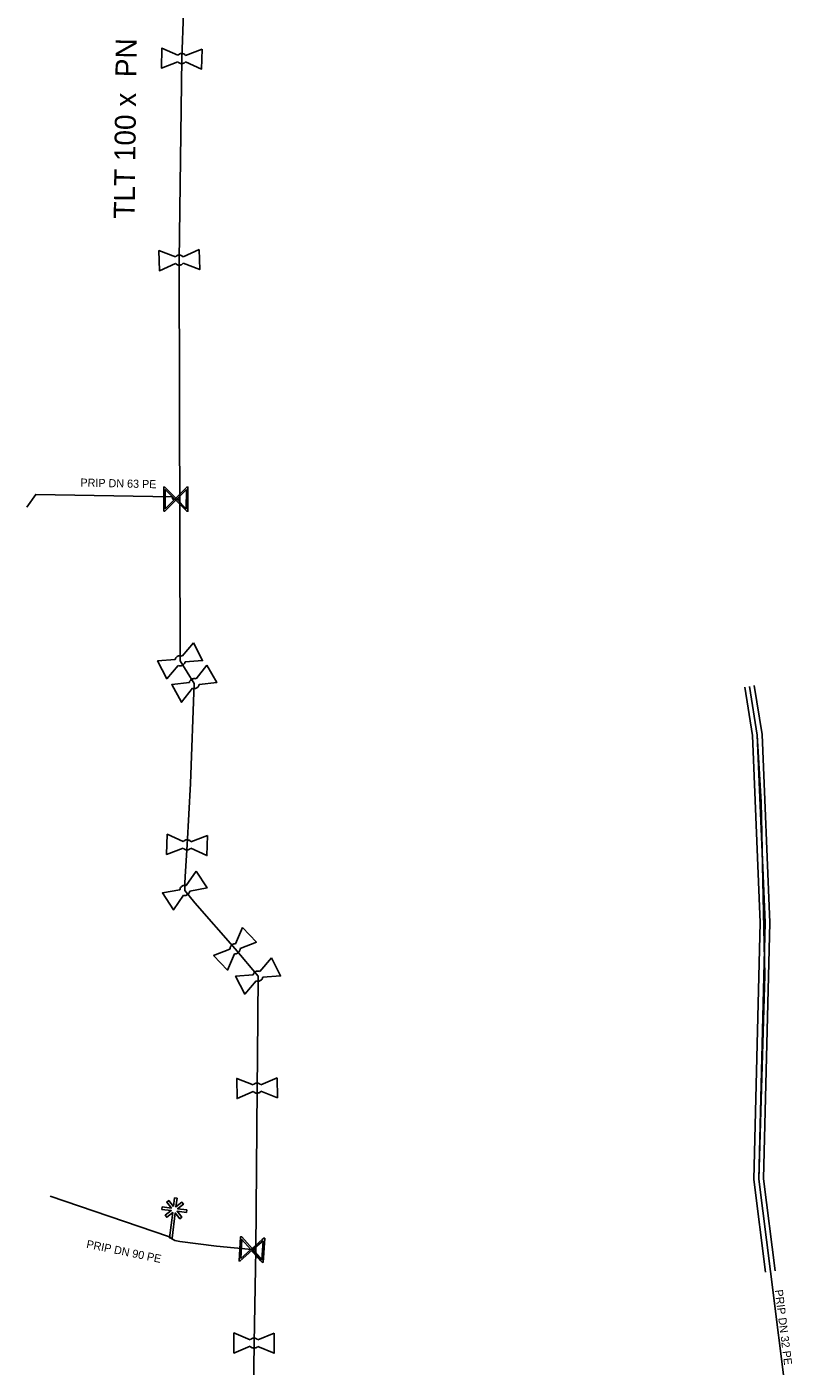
# Model space of a CAD drawing. Extents: x -643842 to -636370, y -1119190 to -1110210.
# Drawn here: x -641948.8 to -641900, y -1115461.6 to -1115378.3 of the extents above; entities that cross this region are included whole.
import ezdxf

# ---------------------------------------------------------------- set-up
doc = ezdxf.new("R2010")
doc.units = 0
for name, color, linetype in [('2', 7, 'Continuous'), ('22', 7, 'Continuous'), ('Default', 7, 'Continuous'), ('Level 16', 7, 'Continuous'), ('Level 20', 7, 'Continuous'), ('Level 21', 7, 'Continuous'), ('Level 23', 7, 'Continuous'), ('Level 28', 7, 'Continuous'), ('Level 29', 7, 'Continuous'), ('Level 30', 7, 'Continuous')]:
    doc.layers.add(name, color=color, linetype=linetype)

msp = doc.modelspace()

# ---------------------------------------------------------------- linework, layer by layer
at = {"layer": '2'}
msp.add_lwpolyline([(-641939.7115234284, -1115451.6430490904), (-641939.6457122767, -1115451.1075269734), (-641939.4906289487, -1115451.1265854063), (-641939.5558445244, -1115451.6572611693), (-641939.1870048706, -1115451.3680593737), (-641939.0915112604, -1115451.491714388), (-641939.4576299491, -1115451.7787907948), (-641938.885760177, -1115451.8490687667), (-641938.9048186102, -1115452.0041520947), (-641939.4863810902, -1115451.9326829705), (-641939.1939912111, -1115452.305604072), (-641939.3164346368, -1115452.4012465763), (-641939.602448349, -1115452.0364883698), (-641939.795563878, -1115453.6079186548), (-641939.950647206, -1115453.5888602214), (-641939.756936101, -1115452.012583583), (-641940.1284967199, -1115452.3039107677), (-641940.2239903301, -1115452.1802557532), (-641939.8510692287, -1115451.887865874), (-641940.4314201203, -1115451.816545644), (-641940.4123616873, -1115451.661462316), (-641939.8417035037, -1115451.731591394), (-641940.1263567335, -1115451.3657704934), (-641940.0039133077, -1115451.270127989), (-641939.7115234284, -1115451.6430490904)], dxfattribs=at)
at = {"layer": 'Default'}
for points in [[(-641938.9673810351, -1115380.5312039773), (-641939.0025658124, -1115380.56936366), (-641939.0496357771, -1115380.5950027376), (-641939.126373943, -1115380.6345227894), (-641939.208133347, -1115380.6323941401), (-641939.2898927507, -1115380.6302654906), (-641939.3620299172, -1115380.5868693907), (-641939.4089222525, -1115380.5587839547), (-641939.4420419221, -1115380.517624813)], [(-641939.4314304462, -1115380.1100480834), (-641939.3962138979, -1115380.070668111), (-641939.3479236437, -1115380.0450608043), (-641939.2736260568, -1115380.0054772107), (-641939.191866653, -1115380.00760586), (-641939.1101072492, -1115380.0097345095), (-641939.0355612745, -1115380.0544144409), (-641938.9898574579, -1115380.0812478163), (-641938.9567377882, -1115380.1224069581)], [(-641939.5928396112, -1115392.6433562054), (-641939.5598867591, -1115392.6020633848), (-641939.5131084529, -1115392.5737884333), (-641939.4411474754, -1115392.5301007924), (-641939.3593973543, -1115392.5276413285), (-641939.2776472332, -1115392.5251818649), (-641939.2007130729, -1115392.56561123), (-641939.153576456, -1115392.5898394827), (-641939.1182008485, -1115392.629076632)], [(-641939.1059035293, -1115393.0378272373), (-641939.1388930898, -1115393.0778999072), (-641939.1844512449, -1115393.10613815), (-641939.2588525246, -1115393.1498992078), (-641939.3406026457, -1115393.1523586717), (-641939.4223527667, -1115393.1548181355), (-641939.4968099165, -1115393.1155355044), (-641939.545203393, -1115393.0901238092), (-641939.5805790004, -1115393.0508866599)], [(-641939.6033520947, -1115417.6550509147), (-641939.5910465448, -1115417.6036742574), (-641939.5606967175, -1115417.558214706), (-641939.5140894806, -1115417.4881093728), (-641939.4411161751, -1115417.4511766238), (-641939.3681428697, -1115417.4142438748), (-641939.2813221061, -1115417.4181876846), (-641939.2283583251, -1115417.4201129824), (-641939.1796712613, -1115417.4406204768)], [(-641938.9950075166, -1115417.805487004), (-641939.0078643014, -1115417.8557745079), (-641939.037124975, -1115417.900682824), (-641939.0859105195, -1115417.9718906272), (-641939.158883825, -1115418.0088233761), (-641939.2318571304, -1115418.0457561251), (-641939.3159483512, -1115418.041798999), (-641939.3705525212, -1115418.0393357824), (-641939.4192395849, -1115418.0188282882)], [(-641938.7261774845, -1115419.0875884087), (-641938.7159949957, -1115419.0357491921), (-641938.6875401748, -1115418.98908008), (-641938.6438551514, -1115418.9171175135), (-641938.5724622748, -1115418.8772152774), (-641938.5010693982, -1115418.8373130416), (-641938.4141598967, -1115418.8376833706), (-641938.3611617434, -1115418.8374291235), (-641938.3116725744, -1115418.855917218)], [(-641938.1121613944, -1115419.2128816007), (-641938.1229394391, -1115419.2636552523), (-641938.1503286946, -1115419.3097288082), (-641938.1961448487, -1115419.3828824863), (-641938.2675377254, -1115419.4227847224), (-641938.3389306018, -1115419.4626869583), (-641938.423113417, -1115419.462191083), (-641938.4777726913, -1115419.4619753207), (-641938.5272618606, -1115419.4434872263)], [(-641939.1008204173, -1115428.9593776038), (-641939.0654897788, -1115428.920099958), (-641939.0171254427, -1115428.8946328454), (-641938.9427133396, -1115428.8552649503), (-641938.8609604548, -1115428.8576307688), (-641938.7792075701, -1115428.859996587), (-641938.7047915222, -1115428.904892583), (-641938.6591657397, -1115428.9318584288), (-641938.6261656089, -1115428.9731134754)], [(-641938.6379947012, -1115429.381877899), (-641938.6732900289, -1115429.4199353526), (-641938.7204341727, -1115429.445437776), (-641938.7972866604, -1115429.4847350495), (-641938.8790395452, -1115429.482369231), (-641938.9607924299, -1115429.4800034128), (-641939.0328034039, -1115429.4363982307), (-641939.079614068, -1115429.4081768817), (-641939.1126141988, -1115429.3669218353)], [(-641939.3196994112, -1115431.9584532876), (-641939.3130486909, -1115431.9060437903), (-641939.2878176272, -1115431.8575558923), (-641939.2491031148, -1115431.78280177), (-641939.180574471, -1115431.7381592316), (-641939.1120458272, -1115431.6935166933), (-641939.0253105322, -1115431.688004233), (-641938.9724511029, -1115431.6841637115), (-641938.9218241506, -1115431.6992600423)], [(-641938.6986114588, -1115432.0419032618), (-641938.7059284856, -1115432.0932899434), (-641938.7301367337, -1115432.1411115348), (-641938.7708968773, -1115432.2171982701), (-641938.8394255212, -1115432.2618408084), (-641938.9079541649, -1115432.3064833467), (-641938.9919775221, -1115432.3116860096), (-641939.0465260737, -1115432.3151700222), (-641939.0971530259, -1115432.3000736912)], [(-641936.2019768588, -1115435.6476152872), (-641936.2053311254, -1115435.5948920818), (-641936.1896988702, -1115435.5425154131), (-641936.1657795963, -1115435.4618007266), (-641936.106901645, -1115435.4050334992), (-641936.0480236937, -1115435.3482662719), (-641935.9638850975, -1115435.3264925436), (-641935.9126989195, -1115435.3127504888), (-641935.8601332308, -1115435.3180264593)], [(-641935.5762970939, -1115435.612416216), (-641935.5737900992, -1115435.664260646), (-641935.5885435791, -1115435.7157900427), (-641935.6142204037, -1115435.7981992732), (-641935.6730983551, -1115435.8549665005), (-641935.7319763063, -1115435.911733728), (-641935.8135100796, -1115435.9326916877), (-641935.8664223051, -1115435.946402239), (-641935.9189879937, -1115435.9411262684)], [(-641934.7635201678, -1115437.2457344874), (-641934.751330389, -1115437.1943302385), (-641934.7210830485, -1115437.1488024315), (-641934.674633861, -1115437.0785922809), (-641934.6017439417, -1115437.0414952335), (-641934.5288540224, -1115437.0043981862), (-641934.4420245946, -1115437.008146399), (-641934.3890566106, -1115437.0099523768), (-641934.3403234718, -1115437.0303501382)], [(-641934.1548382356, -1115437.394799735), (-641934.1675817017, -1115437.4451160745), (-641934.196741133, -1115437.4900901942), (-641934.2453661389, -1115437.5614077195), (-641934.3182560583, -1115437.5985047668), (-641934.3911459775, -1115437.635601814), (-641934.4752458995, -1115437.6318341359), (-641934.5298554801, -1115437.6294939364), (-641934.5785886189, -1115437.6090961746)], [(-641934.7605193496, -1115444.080524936), (-641934.7270850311, -1115444.0396209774), (-641934.6799787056, -1115444.011895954), (-641934.6075108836, -1115443.969054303), (-641934.5257375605, -1115443.967552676), (-641934.4439642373, -1115443.9660510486), (-641934.3675089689, -1115444.007378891), (-641934.32065941, -1115444.0321576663), (-641934.2857458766, -1115444.0718065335)], [(-641934.2782377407, -1115444.4806731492), (-641934.3116944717, -1115444.5203566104), (-641934.3575802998, -1115444.5480592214), (-641934.4324891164, -1115444.5909456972), (-641934.5142624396, -1115444.5924473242), (-641934.5960357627, -1115444.5939489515), (-641934.670027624, -1115444.553796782), (-641934.7181200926, -1115444.5278199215), (-641934.7530336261, -1115444.4881710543)], [(-641934.9456776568, -1115459.9148271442), (-641934.9112742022, -1115459.874734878), (-641934.8635179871, -1115459.8481449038), (-641934.790045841, -1115459.8070494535), (-641934.7082599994, -1115459.8075048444), (-641934.6264741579, -1115459.807960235), (-641934.551029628, -1115459.8511055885), (-641934.5047863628, -1115459.876998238), (-641934.470831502, -1115459.9174711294)], [(-641934.4731084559, -1115460.326400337), (-641934.5075051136, -1115460.365271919), (-641934.5540406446, -1115460.3918686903), (-641934.6299541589, -1115460.4329505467), (-641934.7117400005, -1115460.4324951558), (-641934.7935258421, -1115460.4320397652), (-641934.8665358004, -1115460.3901286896), (-641934.913992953, -1115460.363008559), (-641934.9479478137, -1115460.322535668)]]:
    msp.add_open_spline(points, degree=3, dxfattribs=at)
at = {"layer": 'Level 16'}
for points in [[(-641940.3202128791, -1115408.4397870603), (-641940.3197870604, -1115406.9397871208), (-641940.2538690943, -1115406.9398058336), (-641940.1660050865, -1115407.03358078), (-641939.5714469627, -1115407.6270113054), (-641938.8857050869, -1115406.9401942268), (-641938.8197871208, -1115406.9402129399), (-641938.8202129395, -1115408.440212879), (-641938.8861309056, -1115408.4401941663), (-641939.5714823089, -1115407.751523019), (-641940.1649128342, -1115408.346081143), (-641940.254294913, -1115408.439805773), (-641940.3202128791, -1115408.4397870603)], [(-641940.2264181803, -1115408.2823429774), (-641939.6337204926, -1115407.6892494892), (-641940.2260819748, -1115407.0980168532), (-641940.2264181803, -1115408.2823429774)], [(-641938.9135803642, -1115407.0925300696), (-641939.5092087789, -1115407.6892848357), (-641938.913918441, -1115408.2834479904), (-641938.9135803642, -1115407.0925300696)], [(-641934.0443932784, -1115453.6085657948), (-641934.1385657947, -1115455.1056067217), (-641934.204353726, -1115455.1014682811), (-641934.2861851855, -1115455.0023853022), (-641934.8424925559, -1115454.3729559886), (-641935.5698187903, -1115455.015572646), (-641935.6356067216, -1115455.0114342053), (-641935.5414342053, -1115453.5143932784), (-641935.4756462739, -1115453.518531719), (-641934.8346755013, -1115454.2486898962), (-641934.2052461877, -1115453.692382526), (-641934.1101812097, -1115453.6044273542), (-641934.0443932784, -1115453.6085657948)], [(-641935.5324772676, -1115454.8652767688), (-641934.9007170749, -1115454.3069144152), (-641935.4577094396, -1115453.6767081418), (-641935.5324772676, -1115454.8652767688)], [(-641934.1478446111, -1115453.7598400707), (-641934.7764509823, -1115454.3147314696), (-641934.222198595, -1115454.9418299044), (-641934.1478446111, -1115453.7598400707)]]:
    msp.add_lwpolyline(points, dxfattribs=at)
at = {"layer": 'Level 21'}
msp.add_lwpolyline([(-641934.79, -1115466.3800000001), (-641934.71, -1115460.12), (-641934.6, -1115454.3), (-641934.52, -1115444.28), (-641934.49, -1115442.31), (-641934.46, -1115437.32), (-641935.89, -1115435.6300000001), (-641938.39, -1115432.77), (-641939.01, -1115432), (-641939, -1115431.565), (-641938.99, -1115431.1300000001), (-641938.87, -1115429.17), (-641938.66, -1115425.35), (-641938.42, -1115419.15), (-641939.3, -1115417.73), (-641939.3200000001, -1115409.8900000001), (-641939.35, -1115392.84), (-641939.2000000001, -1115380.32), (-641938.99, -1115374.57)], dxfattribs=at)
at = {"layer": 'Level 23'}
for points in [[(-641939.8, -1115407.54), (-641948.27, -1115407.394), (-641948.822, -1115408.1840000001)], [(-641939.33, -1115407.69), (-641939.5700000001, -1115407.69), (-641939.76, -1115407.69), (-641939.8, -1115407.54)], [(-641899.981428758, -1115465.6358344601), (-641900.02, -1115465.19), (-641900.1190000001, -1115463.786), (-641901.6240000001, -1115463.756), (-641902.639, -1115455.678), (-641903.36, -1115449.94), (-641902.99, -1115437.28), (-641903.21, -1115426.52), (-641903.46, -1115422.35), (-641903.9400000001, -1115419.324)], [(-641939.86, -1115453.6), (-641940.03, -1115453.49), (-641947.370034, -1115450.999677)], [(-641934.6, -1115454.3), (-641934.84, -1115454.31), (-641937.04, -1115454.1), (-641939.31, -1115453.81), (-641939.63, -1115453.75), (-641939.875528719, -1115453.59809165)]]:
    msp.add_lwpolyline(points, dxfattribs=at)
at = {"layer": 'Level 28'}
for points in [[(-641939.4420419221, -1115380.517624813), (-641940.4658432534, -1115380.9122548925), (-641940.433309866, -1115379.6626783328), (-641939.4314304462, -1115380.1100480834)], [(-641937.9341567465, -1115379.7277451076), (-641937.9666901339, -1115380.9773216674), (-641938.9673810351, -1115380.5312039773)], [(-641938.9567377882, -1115380.1224069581), (-641937.9341567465, -1115379.7277451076)], [(-641939.5805790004, -1115393.0508866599), (-641940.5806399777, -1115393.5023067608), (-641940.6182293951, -1115392.2528720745), (-641939.5928396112, -1115392.6433562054)], [(-641939.1182008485, -1115392.629076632), (-641938.1193600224, -1115392.1776932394)], [(-641938.1193600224, -1115392.1776932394), (-641938.0817706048, -1115393.427127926), (-641939.1059035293, -1115393.0378272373)], [(-641939.1796712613, -1115417.4406204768), (-641938.4669388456, -1115416.607888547)], [(-641938.4669388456, -1115416.607888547), (-641937.9024741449, -1115417.723182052), (-641938.9950075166, -1115417.805487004)], [(-641939.4192395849, -1115418.0188282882), (-641940.1330611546, -1115418.8521114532), (-641940.6975258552, -1115417.736817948), (-641939.6033520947, -1115417.6550509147)], [(-641938.3116725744, -1115418.855917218), (-641937.6337856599, -1115417.994581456)], [(-641937.6337856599, -1115417.994581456), (-641937.023936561, -1115419.0857203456), (-641938.1121613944, -1115419.2128816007)], [(-641938.5272618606, -1115419.4434872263), (-641939.2062143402, -1115420.3054185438), (-641939.8160634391, -1115419.2142796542), (-641938.7261774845, -1115419.0875884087)], [(-641939.1126141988, -1115429.3669218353), (-641940.1375560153, -1115429.758580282), (-641940.1013978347, -1115428.5091033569), (-641939.1008204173, -1115428.9593776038)], [(-641937.6024439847, -1115428.581419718), (-641937.6386021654, -1115429.830896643), (-641938.6379947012, -1115429.381877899)], [(-641938.6261656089, -1115428.9731134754), (-641937.6024439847, -1115428.581419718)], [(-641938.9218241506, -1115431.6992600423), (-641938.3037857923, -1115430.7940205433)], [(-641938.3037857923, -1115430.7940205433), (-641937.6214878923, -1115431.841383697), (-641938.6986114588, -1115432.0419032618)], [(-641939.0971530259, -1115432.3000736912), (-641939.7162141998, -1115433.2059794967), (-641940.3985120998, -1115432.158616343), (-641939.3196994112, -1115431.9584532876)], [(-641935.8601332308, -1115435.3180264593), (-641935.4239372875, -1115434.3124604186)], [(-641935.4239372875, -1115434.3124604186), (-641934.5563307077, -1115435.2123264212), (-641935.5762970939, -1115435.612416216)], [(-641935.9189879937, -1115435.9411262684), (-641936.3560627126, -1115436.9475395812), (-641937.2236692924, -1115436.0476735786), (-641936.2019768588, -1115435.6476152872)], [(-641934.3403234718, -1115437.0303501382), (-641933.6294688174, -1115436.1960147)], [(-641933.6294688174, -1115436.1960147), (-641933.0624930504, -1115437.310033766), (-641934.1548382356, -1115437.394799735)], [(-641934.5785886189, -1115437.6090961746), (-641935.2905311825, -1115438.4439853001), (-641935.8575069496, -1115437.329966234), (-641934.7635201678, -1115437.2457344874)], [(-641934.7530336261, -1115444.4881710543), (-641935.7583141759, -1115444.9278448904), (-641935.7812644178, -1115443.6780555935), (-641934.7605193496, -1115444.080524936)], [(-641934.2857458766, -1115444.0718065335), (-641933.2816858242, -1115443.6321551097)], [(-641933.2816858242, -1115443.6321551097), (-641933.2587355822, -1115444.8819444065), (-641934.2782377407, -1115444.4806731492)], [(-641934.9479478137, -1115460.322535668), (-641935.9634606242, -1115460.7380303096), (-641935.9565006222, -1115459.4880496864), (-641934.9456776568, -1115459.9148271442)], [(-641933.4565393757, -1115459.5019696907), (-641933.4634993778, -1115460.7519503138), (-641934.4731084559, -1115460.326400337)], [(-641934.470831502, -1115459.9174711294), (-641933.4565393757, -1115459.5019696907)]]:
    msp.add_lwpolyline(points, dxfattribs=at)
at = {"layer": 'Level 29'}
for points in [[(-641902.936659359, -1115455.71540195), (-641903.660453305, -1115449.95516664), (-641903.27515083, -1115433.98763161), (-641903.759016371, -1115422.37984693), (-641904.23629547, -1115419.37099994)], [(-641903.64370453, -1115419.27700006), (-641903.1609836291, -1115422.32015307), (-641902.67484917, -1115433.9823684), (-641903.059546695, -1115449.92483336), (-641902.341340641, -1115455.64059805)]]:
    msp.add_lwpolyline(points, dxfattribs=at)
at = {"layer": 'Level 30'}
msp.add_lwpolyline([(-641902.639, -1115455.678), (-641903.36, -1115449.94), (-641902.975, -1115433.985), (-641903.46, -1115422.35), (-641903.9400000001, -1115419.324)], dxfattribs=at)

# ---------------------------------------------------------------- texts
at = {"layer": '22'}
for s, rotation, p in [('PRIP DN 63 PE', 358.6627562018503, (-641945.495834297, -1115406.9039319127)), ('PRIP DN 90 PE', 348.41108062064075, (-641945.1518324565, -1115454.1959556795)), ('PRIP DN 32 PE', 277.16168000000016, (-641902.3679971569, -1115456.8311691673))]:
    msp.add_text(s, height=0.5, rotation=rotation, dxfattribs=at).set_placement(p)
at = {"layer": 'Level 20'}
msp.add_text('TLT 100 x  PN ', height=1.2999999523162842, rotation=89.31358000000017, dxfattribs=at).set_placement((-641942.1249875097, -1115390.2730125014))

doc.saveas('drawing.dxf')
